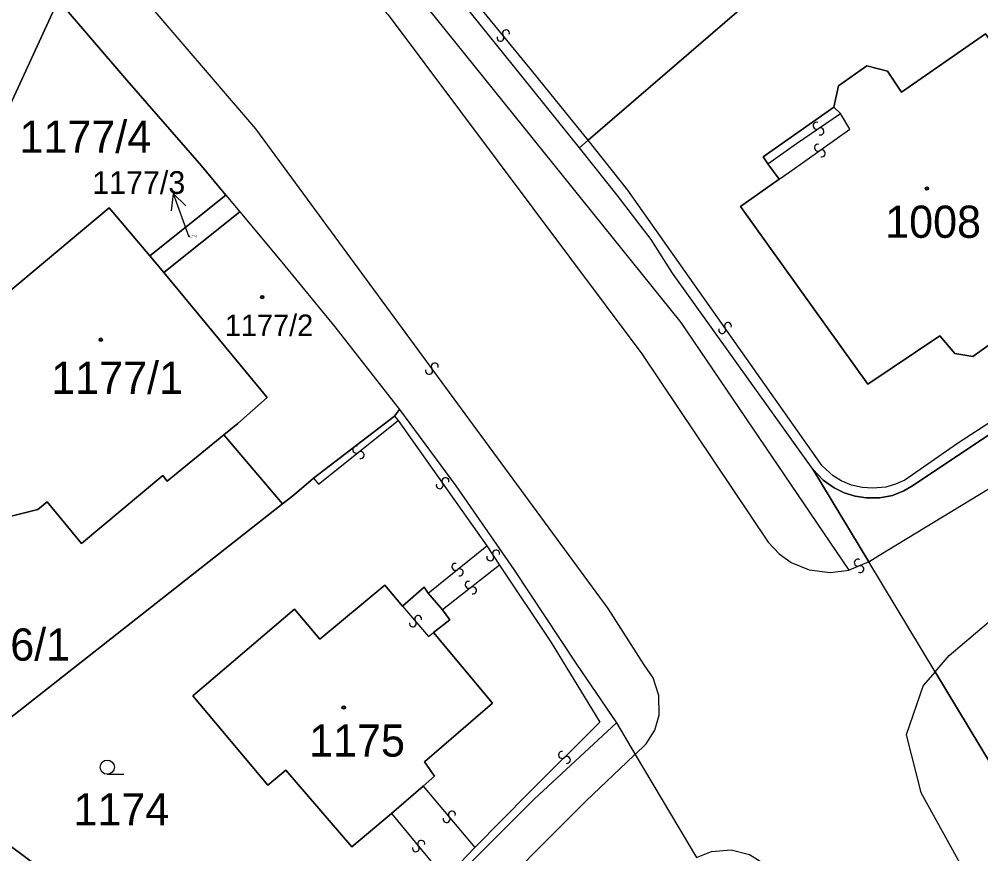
# Model space of a CAD drawing. Extents: x -600309 to -598967, y -1161267 to -1160292.
# Drawn here: x -599945.2 to -599894.5, y -1160487.8 to -1160443.7 of the extents above; entities that cross this region are included whole.
import ezdxf

# ---------------------------------------------------------------- set-up
doc = ezdxf.new("R2010")
doc.units = 0
for name, color, linetype in [('Level 1', 7, 'Continuous'), ('Level 13', 7, 'Continuous'), ('Level 3', 7, 'Continuous'), ('Level 4', 7, 'Continuous'), ('Level 5', 7, 'Continuous'), ('Level 57', 7, 'Continuous'), ('Level 60', 7, 'Continuous'), ('Vrstva 60', 7, 'Continuous')]:
    doc.layers.add(name, color=color, linetype=linetype)

msp = doc.modelspace()

# ---------------------------------------------------------------- linework, layer by layer
at = {"layer": 'Level 1'}
for points in [[(-599887.47, -1160426.18), (-599915.19, -1160450.08)], [(-599915.64, -1160450.47), (-599918.68, -1160446.69), (-599921.7, -1160442.96), (-599923.26, -1160441.11)], [(-599934.31, -1160452.98), (-599935.6, -1160451.43), (-599939.54, -1160446.9), (-599943.16, -1160442.68)], [(-599951.98, -1160461.84), (-599943.36, -1160443.12)], [(-599905.1, -1160452.13), (-599907.14, -1160453.58), (-599900.43, -1160462.96), (-599896.63, -1160460.41), (-599895.84, -1160461.34), (-599894.89, -1160461.5), (-599892.86, -1160460.05), (-599892.6, -1160458.71), (-599893.13, -1160457.85), (-599887.46, -1160453.87), (-599894.21, -1160444.45), (-599898.65, -1160447.53), (-599899.39, -1160446.43), (-599900.48, -1160446.15), (-599901.98, -1160447.21), (-599902.22, -1160448.33)], [(-599905.71, -1160451.33), (-599905.95, -1160450.95), (-599902.22, -1160448.33)], [(-599915.19, -1160450.08), (-599915.64, -1160450.47)], [(-599903.33, -1160467.44), (-599910.74, -1160457.09), (-599911.86, -1160455.31), (-599913.66, -1160452.97), (-599915.64, -1160450.47)], [(-599905.1, -1160452.13), (-599905.71, -1160451.33)], [(-599934.31, -1160452.98), (-599938.33, -1160456.19)], [(-599934.31, -1160452.98), (-599933.58, -1160453.85)], [(-599948.69, -1160463.67), (-599946.56, -1160458.74), (-599940.46, -1160453.65), (-599938.33, -1160456.19)], [(-599933.58, -1160453.85), (-599937.59, -1160457.07)], [(-599933.58, -1160453.85), (-599931.35, -1160456.52), (-599928.56, -1160459.93), (-599925.15, -1160464.3)], [(-599875.99, -1160454.84), (-599881.32, -1160457.89), (-599887.14, -1160461.27), (-599891.94, -1160464.24), (-599898.1, -1160468.35), (-599898.53, -1160468.6), (-599899.13, -1160468.83), (-599899.79, -1160468.96), (-599900.51, -1160468.97), (-599901.09, -1160468.88), (-599901.67, -1160468.7), (-599902.2, -1160468.44), (-599902.78, -1160468.02), (-599903.33, -1160467.44)], [(-599937.59, -1160457.07), (-599938.33, -1160456.19)], [(-599934.41, -1160465.64), (-599933.68, -1160465.04), (-599932.12, -1160463.66), (-599937.59, -1160457.07)], [(-599934.41, -1160465.64), (-599937.41, -1160468.09), (-599937.64, -1160467.78), (-599941.92, -1160471.38), (-599943.74, -1160469.17), (-599944.23, -1160469.58), (-599945.99, -1160470.02), (-599947.67, -1160468.07), (-599946.84, -1160466.25), (-599946.45, -1160466.01), (-599948.69, -1160463.67)], [(-599925.4, -1160464.65), (-599925.15, -1160464.3)], [(-599925.15, -1160464.3), (-599922.17, -1160468.32), (-599919.11, -1160472.75), (-599915.84, -1160477.7), (-599913.69, -1160480.84)], [(-599929.68, -1160467.93), (-599925.4, -1160464.65)], [(-599931.32, -1160469.28), (-599934.41, -1160465.64)], [(-599903.33, -1160467.44), (-599900.37, -1160472.35)], [(-599929.68, -1160467.93), (-599930.69, -1160468.79), (-599931.32, -1160469.28)], [(-599950.1, -1160484.05), (-599931.32, -1160469.28)], [(-599896.87, -1160478.15), (-599900.37, -1160472.35)], [(-599925.56, -1160485.64), (-599927.66, -1160487.39), (-599931.14, -1160483.34), (-599932.09, -1160484.13), (-599936.06, -1160479.42), (-599930.68, -1160474.85), (-599929.35, -1160476.42), (-599925.92, -1160473.58), (-599924.98, -1160474.68)], [(-599924.98, -1160474.68), (-599923.84, -1160473.68), (-599923.63, -1160474)], [(-599923.63, -1160474), (-599922.88, -1160474.88)], [(-599922.88, -1160474.88), (-599922.48, -1160475.4), (-599923.35, -1160476.08)], [(-599923.35, -1160476.08), (-599920.24, -1160479.8), (-599923.83, -1160482.91), (-599923.29, -1160483.66), (-599923.89, -1160484.19)], [(-599896.87, -1160478.15), (-599893.34, -1160484.01)], [(-599913.69, -1160480.84), (-599918.03, -1160484.87), (-599921.53, -1160488.38), (-599926.23, -1160493.54), (-599930.44, -1160498.66)], [(-599913.69, -1160480.84), (-599912.7, -1160482.51)], [(-599912.7, -1160482.51), (-599909.47, -1160487.96)], [(-599950.1, -1160484.05), (-599930.85, -1160498.45)], [(-599923.89, -1160484.19), (-599925.56, -1160485.64)]]:
    msp.add_lwpolyline(points, dxfattribs=at)
at = {"layer": 'Level 13'}
for centre, start, end in [((-599919.527, -1160444.435), 346.2521, 218.8421), ((-599919.814, -1160444.665), 166.4666, 38.5646), ((-599903.132, -1160449.306), 71.4599, 303.5579), ((-599902.928, -1160449.613), 251.2454, 123.8354), ((-599903.066, -1160450.469), 72.8591, 304.9571), ((-599902.854, -1160450.77), 252.6446, 125.2346), ((-599908.112, -1160460.095), 162.5702, 34.6682), ((-599907.809, -1160459.885), 342.3558, 214.9458), ((-599923.281, -1160462.032), 343.4337, 216.0237), ((-599923.58, -1160462.248), 163.6481, 35.7461), ((-599927.424, -1160466.415), 75.9661, 308.0641), ((-599927.196, -1160466.704), 255.7516, 128.3416), ((-599922.718, -1160468.085), 342.6311, 214.7291), ((-599923.021, -1160468.296), 162.4166, 35.0066), ((-599920.355, -1160472.1), 160.3215, 32.9115), ((-599920.045, -1160471.901), 340.536, 212.634), ((-599922.194, -1160472.605), 76.2572, 308.3552), ((-599900.96, -1160472.39), 59.6215, 292.2115), ((-599900.821, -1160472.731), 239.8359, 111.9339), ((-599921.965, -1160472.894), 256.0428, 128.6328), ((-599921.493, -1160473.555), 75.3743, 307.9643), ((-599921.267, -1160473.846), 255.5888, 127.6868), ((-599924.158, -1160475.362), 347.5612, 219.6592), ((-599924.441, -1160475.598), 167.3467, 39.9367), ((-599916.569, -1160482.539), 82.0814, 314.6714), ((-599916.311, -1160482.802), 262.2958, 134.3938), ((-599922.661, -1160485.928), 167.2755, 39.8655), ((-599922.378, -1160485.692), 347.49, 219.588), ((-599924.282, -1160487.467), 166.7655, 39.3555), ((-599923.997, -1160487.234), 346.98, 219.078)]:
    msp.add_arc(centre, 0.184, start, end, dxfattribs=at)
at = {"layer": 'Level 3'}
for points in [[(-599912.7, -1160482.51), (-599912.12, -1160481.96), (-599911.66, -1160481.24), (-599911.44, -1160480.44), (-599911.45, -1160479.4), (-599911.76, -1160478.46), (-599912.23, -1160477.79), (-599914.13, -1160474.8), (-599932.72, -1160449.47), (-599939, -1160442.13), (-599955.49, -1160425.33), (-599966.09, -1160416.24), (-599973.86, -1160410.16), (-599982.22, -1160404.39), (-599992.61, -1160397.63), (-600009.1, -1160386.91), (-600023.99, -1160377.27), (-600035.97, -1160369.05), (-600043.73, -1160362.3), (-600044.47, -1160362.08), (-600045.32, -1160361.98), (-600046.31, -1160362.05), (-600047.41, -1160362.36), (-600048.26, -1160362.83)], [(-599901.41, -1160472.78), (-599910.27, -1160459.71), (-599924.27, -1160442.31), (-599931.25, -1160434.45), (-599947.6, -1160418.18), (-599957.76, -1160408.5)], [(-599957.76, -1160408.5), (-599957.51, -1160409.77), (-599956.19, -1160412.38), (-599954, -1160414.82), (-599948.65, -1160419.48), (-599932.65, -1160435.82), (-599925.74, -1160443.45), (-599912.35, -1160461.36), (-599905.69, -1160471.3), (-599905.11, -1160471.92), (-599904.47, -1160472.37), (-599903.53, -1160472.77), (-599902.42, -1160472.91), (-599901.41, -1160472.78)], [(-599900.37, -1160472.35), (-599899.85, -1160472), (-599869.75, -1160453.71), (-599861.99, -1160449.84), (-599848.45, -1160443.93), (-599840.49, -1160440.85), (-599830.47, -1160437.49), (-599809.27, -1160431.83), (-599793.39, -1160428.86), (-599789.11, -1160428.18), (-599786.67, -1160427.21), (-599785.7, -1160426.38)], [(-599896.87, -1160478.15), (-599896.13, -1160477.29), (-599893.71, -1160475.23), (-599889.72, -1160472.32), (-599875.85, -1160463.93), (-599872.14, -1160462.09), (-599866.98, -1160459.08), (-599844.63, -1160448.91), (-599835.27, -1160445.49), (-599828.97, -1160443.39), (-599818.26, -1160440.28), (-599809.17, -1160438.02), (-599792.84, -1160434.91), (-599789.24, -1160434.67), (-599785.17, -1160436.04)], [(-599915.19, -1160450.08), (-599918.11, -1160446.47), (-599921.23, -1160442.63), (-599922.81, -1160440.72)], [(-599901.87, -1160448.67), (-599902.22, -1160448.33)], [(-599905.71, -1160451.33), (-599904.19, -1160450.24), (-599901.87, -1160448.67)], [(-599905.1, -1160452.13), (-599904.54, -1160451.75), (-599901.37, -1160449.49), (-599901.87, -1160448.67)], [(-599876.23, -1160454.34), (-599881.55, -1160457.37), (-599887.25, -1160460.65), (-599892.12, -1160463.76), (-599895.7, -1160466.1), (-599898.47, -1160468.02), (-599898.97, -1160468.24), (-599899.47, -1160468.39), (-599900.16, -1160468.46), (-599900.73, -1160468.42), (-599901.28, -1160468.29), (-599901.84, -1160468.06), (-599902.25, -1160467.8), (-599902.83, -1160467.27), (-599913.1, -1160452.71), (-599915.19, -1160450.08)], [(-599929.68, -1160467.93), (-599929.42, -1160468.24), (-599925.21, -1160464.88)], [(-599925.4, -1160464.65), (-599925.21, -1160464.88)], [(-599925.21, -1160464.88), (-599920.53, -1160471.5)], [(-599923.63, -1160474), (-599920.53, -1160471.5)], [(-599920.53, -1160471.5), (-599919.87, -1160472.51)], [(-599919.87, -1160472.51), (-599922.88, -1160474.88)], [(-599919.87, -1160472.51), (-599917.14, -1160476.6), (-599914.57, -1160480.81), (-599918.3, -1160484.53), (-599921.16, -1160487.43)], [(-599900.37, -1160472.35), (-599901.41, -1160472.78)], [(-599924.98, -1160474.68), (-599923.62, -1160476.29), (-599923.35, -1160476.08)], [(-599896.87, -1160478.15), (-599897.51, -1160478.88), (-599898.4, -1160481.47), (-599897.63, -1160484.52), (-599887.28, -1160503.28), (-599863.58, -1160544.22), (-599854.51, -1160556.46), (-599847.36, -1160564.3), (-599837.52, -1160572.8), (-599833.19, -1160575.14), (-599830.6, -1160576.31), (-599825.56, -1160578.13), (-599820.33, -1160581.49)], [(-599912.7, -1160482.51), (-599912.78, -1160482.57), (-599915.3, -1160484.96), (-599921.35, -1160491.03), (-599925.58, -1160495.78), (-599931.98, -1160503.85), (-599937.49, -1160511.84), (-599941.75, -1160518.63), (-599946.15, -1160526.95), (-599959.57, -1160556.47), (-599977.2, -1160595.1), (-599977.75, -1160596.26)], [(-599923.89, -1160484.19), (-599921.16, -1160487.43)], [(-599925.56, -1160485.64), (-599922.73, -1160489.06)], [(-599921.16, -1160487.43), (-599922.73, -1160489.06)], [(-599909.47, -1160487.96), (-599908.68, -1160487.64), (-599907.64, -1160487.55), (-599906.67, -1160487.79), (-599905.96, -1160488.23), (-599905.32, -1160488.94), (-599904.97, -1160489.58), (-599904.87, -1160490), (-599895.2, -1160507.68), (-599876.05, -1160541.59), (-599871.35, -1160549.07), (-599853.71, -1160570.79), (-599843.06, -1160580.97), (-599830.35, -1160588.89), (-599823.47, -1160592.45)]]:
    msp.add_lwpolyline(points, dxfattribs=at)
at = {"layer": 'Level 5'}
msp.add_line((-599940.57, -1160483.56), (-599939.695, -1160483.56), dxfattribs=at)
for centre, radius in [((-599897.31, -1160452.63), 0.09), ((-599897.31, -1160452.63), 0.0521), ((-599932.39, -1160458.36), 0.09), ((-599932.39, -1160458.36), 0.0521), ((-599940.91, -1160460.61), 0.09), ((-599940.91, -1160460.61), 0.0521), ((-599928.09, -1160480.03), 0.09), ((-599928.09, -1160480.03), 0.0521), ((-599940.57, -1160483.185), 0.375)]:
    msp.add_circle(centre, radius, dxfattribs=at)
at = {"layer": 'Level 57'}
msp.add_line((-599936.25, -1160455.2), (-599937.079, -1160452.91), dxfattribs=at)
msp.add_lwpolyline([(-599937.185, -1160453.812), (-599937.079, -1160452.91), (-599936.421, -1160453.535)], dxfattribs=at)
at = {"layer": 'Level 60'}
for points in [[(-599895.17, -1160412.23), (-599894.38, -1160413.39), (-599887.47, -1160426.18), (-599915.19, -1160450.08), (-599915.64, -1160450.47), (-599918.68, -1160446.69), (-599921.7, -1160442.96), (-599923.26, -1160441.11), (-599922.81, -1160440.72), (-599918.24, -1160436.7), (-599917.52, -1160437.46), (-599916.8, -1160436.75), (-599913.08, -1160440.92), (-599908.95, -1160437.19), (-599908.32, -1160437.92), (-599905.62, -1160435.52), (-599906.3, -1160434.73), (-599906, -1160434.44), (-599907.62, -1160432.61), (-599904.42, -1160429.75), (-599908.76, -1160424.74)], [(-599915.64, -1160450.47), (-599915.19, -1160450.08), (-599887.47, -1160426.18), (-599875.75, -1160447.77), (-599878.81, -1160449.28), (-599876.23, -1160454.34), (-599875.99, -1160454.84), (-599881.32, -1160457.89), (-599887.14, -1160461.27), (-599891.94, -1160464.24), (-599898.1, -1160468.35), (-599898.53, -1160468.6), (-599899.13, -1160468.83), (-599899.79, -1160468.96), (-599900.51, -1160468.97), (-599901.09, -1160468.88), (-599901.67, -1160468.7), (-599902.2, -1160468.44), (-599902.78, -1160468.02), (-599903.33, -1160467.44), (-599910.74, -1160457.09), (-599911.86, -1160455.31), (-599913.66, -1160452.97)], [(-599945.63, -1160440.74), (-599945.4, -1160440.31), (-599943.16, -1160442.68), (-599943.36, -1160443.12), (-599951.98, -1160461.84), (-599955.99, -1160470.57), (-599958.85, -1160469.21)], [(-599934.31, -1160452.98), (-599938.33, -1160456.19), (-599940.46, -1160453.65), (-599946.56, -1160458.74), (-599948.69, -1160463.67), (-599951.98, -1160461.84), (-599943.36, -1160443.12), (-599943.16, -1160442.68), (-599939.54, -1160446.9), (-599935.6, -1160451.43)], [(-599907.14, -1160453.58), (-599905.1, -1160452.13), (-599905.71, -1160451.33), (-599905.95, -1160450.95), (-599902.22, -1160448.33), (-599901.98, -1160447.21), (-599900.48, -1160446.15), (-599899.39, -1160446.43), (-599898.65, -1160447.53), (-599894.21, -1160444.45), (-599887.46, -1160453.87), (-599893.13, -1160457.85), (-599892.6, -1160458.71), (-599892.86, -1160460.05), (-599894.89, -1160461.5), (-599895.84, -1160461.34), (-599896.63, -1160460.41), (-599900.43, -1160462.96)], [(-599905.1, -1160452.13), (-599907.14, -1160453.58), (-599900.43, -1160462.96), (-599896.63, -1160460.41), (-599895.84, -1160461.34), (-599894.89, -1160461.5), (-599892.86, -1160460.05), (-599892.6, -1160458.71), (-599893.13, -1160457.85), (-599887.46, -1160453.87), (-599894.21, -1160444.45), (-599898.65, -1160447.53), (-599899.39, -1160446.43), (-599900.48, -1160446.15), (-599901.98, -1160447.21), (-599902.22, -1160448.33), (-599905.95, -1160450.95), (-599905.71, -1160451.33)], [(-599938.33, -1160456.19), (-599934.31, -1160452.98), (-599933.58, -1160453.85), (-599937.59, -1160457.07)], [(-599934.41, -1160465.64), (-599937.41, -1160468.09), (-599937.64, -1160467.78), (-599941.92, -1160471.38), (-599943.74, -1160469.17), (-599944.23, -1160469.58), (-599945.99, -1160470.02), (-599947.67, -1160468.07), (-599946.84, -1160466.25), (-599946.45, -1160466.01), (-599948.69, -1160463.67), (-599946.56, -1160458.74), (-599940.46, -1160453.65), (-599938.33, -1160456.19), (-599937.59, -1160457.07), (-599932.12, -1160463.66), (-599933.68, -1160465.04)], [(-599933.58, -1160453.85), (-599931.35, -1160456.52), (-599928.56, -1160459.93), (-599925.15, -1160464.3), (-599925.4, -1160464.65), (-599929.68, -1160467.93), (-599930.69, -1160468.79), (-599931.32, -1160469.28), (-599934.41, -1160465.64), (-599933.68, -1160465.04), (-599932.12, -1160463.66), (-599937.59, -1160457.07)], [(-599931.32, -1160469.28), (-599950.1, -1160484.05), (-599959.22, -1160477.62), (-599958.56, -1160476.1), (-599958.43, -1160475.89), (-599958.32, -1160475.66), (-599955.2, -1160476.96), (-599948.69, -1160463.67), (-599946.45, -1160466.01), (-599946.84, -1160466.25), (-599947.67, -1160468.07), (-599945.99, -1160470.02), (-599944.23, -1160469.58), (-599943.74, -1160469.17), (-599941.92, -1160471.38), (-599937.64, -1160467.78), (-599937.41, -1160468.09), (-599934.41, -1160465.64)], [(-599930.85, -1160498.45), (-599950.1, -1160484.05), (-599931.32, -1160469.28), (-599930.69, -1160468.79), (-599929.68, -1160467.93), (-599925.4, -1160464.65), (-599925.15, -1160464.3), (-599922.17, -1160468.32), (-599919.11, -1160472.75), (-599915.84, -1160477.7), (-599913.69, -1160480.84), (-599918.03, -1160484.87), (-599921.53, -1160488.38), (-599926.23, -1160493.54), (-599930.44, -1160498.66)], [(-599923.63, -1160474), (-599922.88, -1160474.88), (-599922.48, -1160475.4), (-599923.35, -1160476.08), (-599920.24, -1160479.8), (-599923.83, -1160482.91), (-599923.29, -1160483.66), (-599923.89, -1160484.19), (-599925.56, -1160485.64), (-599927.66, -1160487.39), (-599931.14, -1160483.34), (-599932.09, -1160484.13), (-599936.06, -1160479.42), (-599930.68, -1160474.85), (-599929.35, -1160476.42), (-599925.92, -1160473.58), (-599924.98, -1160474.68), (-599923.84, -1160473.68)], [(-599922.88, -1160474.88), (-599923.63, -1160474), (-599923.84, -1160473.68), (-599924.98, -1160474.68), (-599925.92, -1160473.58), (-599929.35, -1160476.42), (-599930.68, -1160474.85), (-599936.06, -1160479.42), (-599932.09, -1160484.13), (-599931.14, -1160483.34), (-599927.66, -1160487.39), (-599925.56, -1160485.64), (-599923.89, -1160484.19), (-599923.29, -1160483.66), (-599923.83, -1160482.91), (-599920.24, -1160479.8), (-599923.35, -1160476.08), (-599922.48, -1160475.4)], [(-599949.45, -1160498.59), (-599964.73, -1160489.62), (-599961.74, -1160483.02), (-599959.22, -1160477.62), (-599950.1, -1160484.05), (-599930.85, -1160498.45), (-599930.44, -1160498.66), (-599932.7, -1160501.7), (-599933.09, -1160501.36), (-599936.7, -1160498.62), (-599936.51, -1160498.3), (-599945.14, -1160492.36)]]:
    msp.add_lwpolyline(points, close=True, dxfattribs=at)
for points in [[(-599893.34, -1160484.01), (-599896.87, -1160478.15), (-599900.37, -1160472.35), (-599903.33, -1160467.44), (-599902.78, -1160468.02), (-599902.2, -1160468.44), (-599901.67, -1160468.7), (-599901.09, -1160468.88), (-599900.51, -1160468.97), (-599899.79, -1160468.96), (-599899.13, -1160468.83), (-599898.53, -1160468.6), (-599898.1, -1160468.35), (-599891.94, -1160464.24)], [(-599921.53, -1160488.38), (-599918.03, -1160484.87), (-599913.69, -1160480.84), (-599912.7, -1160482.51), (-599909.47, -1160487.96)]]:
    msp.add_lwpolyline(points, dxfattribs=at)
at = {"layer": 'Vrstva 60'}
for points in [[(-599968.95, -1160418.24), (-599965.44, -1160421.3), (-599961.56, -1160424.77), (-599953.16, -1160432.63), (-599949.52, -1160436.18), (-599946.34, -1160439.35), (-599945.4, -1160440.31), (-599943.16, -1160442.68), (-599939.54, -1160446.9), (-599935.6, -1160451.43), (-599934.31, -1160452.98), (-599933.58, -1160453.85), (-599931.35, -1160456.52), (-599928.56, -1160459.93), (-599925.15, -1160464.3), (-599922.17, -1160468.32), (-599919.11, -1160472.75), (-599915.84, -1160477.7), (-599913.69, -1160480.84), (-599912.7, -1160482.51), (-599909.47, -1160487.96)], [(-599882.89, -1160502.71), (-599892.9, -1160484.74), (-599893.34, -1160484.01), (-599896.87, -1160478.15), (-599900.37, -1160472.35), (-599903.33, -1160467.44), (-599910.74, -1160457.09), (-599911.86, -1160455.31), (-599913.66, -1160452.97), (-599915.64, -1160450.47), (-599918.68, -1160446.69), (-599921.7, -1160442.96), (-599923.26, -1160441.11), (-599924.48, -1160439.69), (-599928.06, -1160435.6), (-599931.88, -1160431.42), (-599934, -1160429.18), (-599935.69, -1160427.44), (-599939.68, -1160423.47), (-599944.15, -1160419.18)]]:
    msp.add_lwpolyline(points, dxfattribs=at)

# ---------------------------------------------------------------- texts
at = {"layer": 'Level 4'}
for s, height, p in [('1177/4', 1.7, (-599945.202, -1160450.74)), ('1008', 1.7, (-599899.51, -1160455.23)), ('1177/3', 0.1, (-599936.25, -1160455.2)), ('1177/2', 1.14, (-599934.361, -1160460.42)), ('1177/1', 1.7, (-599943.525, -1160463.47)), ('1176/1', 1.7, (-599949.481, -1160477.56)), ('1175', 1.7, (-599929.914, -1160482.63)), ('1174', 1.7, (-599942.353, -1160486.26))]:
    msp.add_text(s, height=height, dxfattribs=at).set_placement(p)
at = {"layer": 'Level 57'}
msp.add_text('1177/3', height=1.2, dxfattribs=at).set_placement((-599941.361, -1160452.91))

doc.saveas('drawing.dxf')
